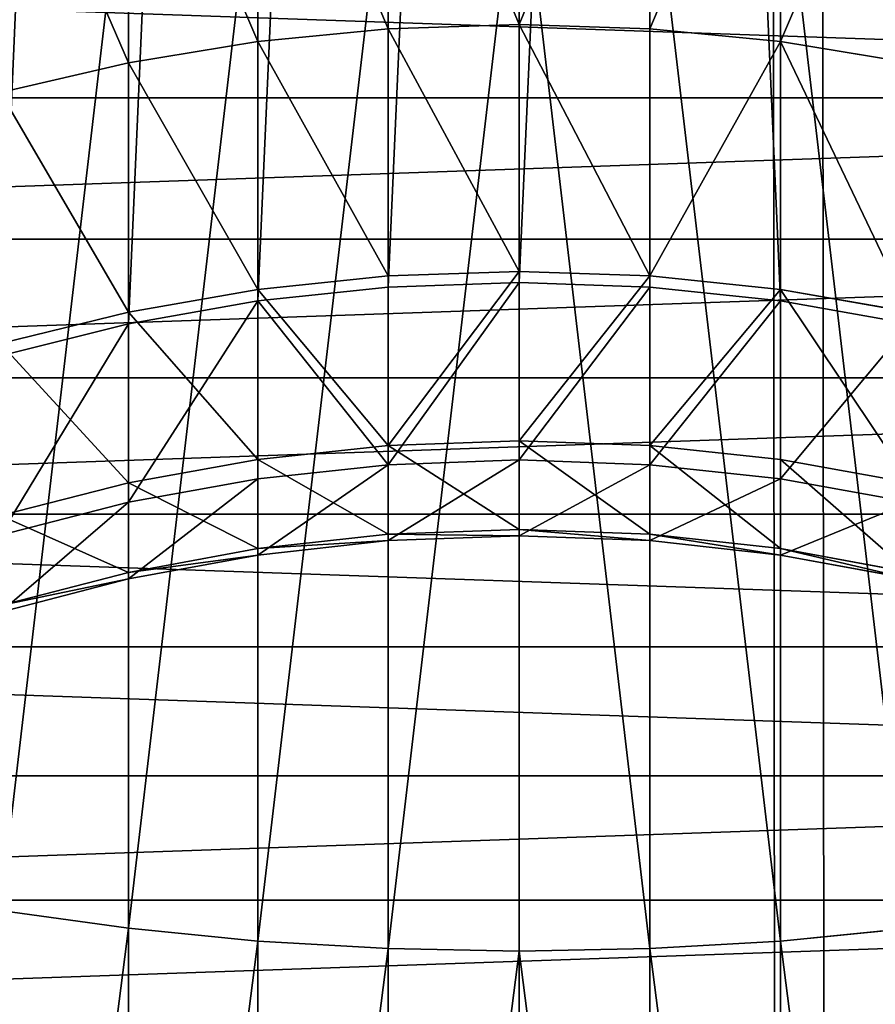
# Model space of a CAD drawing. Extents: x 0 to 706, y 79 to 431.
# Tile 523 of 656: x 349.2359 to 349.2888, y 116.2673 to 116.3281. Entities that reach past the tile are written whole.
import ezdxf

# ---------------------------------------------------------------- set-up
doc = ezdxf.new("R2010")
doc.units = 0
doc.header["$MEASUREMENT"] = 0
doc.layers.get('0').update_dxf_attribs({"color": 144, "linetype": 'CONTINUOUS'})
doc.layers.add('SOL', color=36, linetype='CONTINUOUS')
doc.layers.add('VOILE', color=134, linetype='CONTINUOUS')

# ---------------------------------------------------------------- blocks, each defined once
blk = doc.blocks.new('GROUPE_11')
at = {"color": 251}
mesh = blk.add_polyface(dxfattribs=at)
corners = [(0.25, 0, 4), (0, 4.134769, 4), (0, 0, 4), (0.25, 4.134769, 4)]
mesh.append_faces([[corners[k] for k in face] for face in [(0, 1, 2), (1, 0, 3)]], dxfattribs={"vtx0": -1, "color": 251})
mesh = blk.add_polyface(dxfattribs=at)
corners = [(0.25, 3.901127), (0, 2.104361), (0, 3.901127), (0.25, 2.104361)]
mesh.append_faces([[corners[k] for k in face] for face in [(0, 1, 2), (1, 0, 3)]], dxfattribs={"vtx0": -1, "color": 251})
blk = doc.blocks.new('GROUPE_9')
blk.add_blockref('GROUPE_11', (0, 0))
blk = doc.blocks.new('_____2')
for p, q in [((0.85847, 0.51422, 2.13304), (0.86273, 0.48735, 2.1329)), ((0.86684, 0.51422, 2.25823), (0.87106, 0.48735, 2.25767)), ((0.88896, 0.51422, 2.36725), (0.89307, 0.48735, 2.36612)), ((0.92539, 0.51422, 2.47235), (0.92932, 0.48735, 2.47069)), ((0.97548, 0.51422, 2.57167), (0.97915, 0.48735, 2.5695)), ((1.03835, 0.51422, 2.66345), (1.0417, 0.48735, 2.66081)), ((1.11286, 0.51422, 2.74604), (1.11583, 0.48735, 2.74297)), ((1.29785, 0.48735, 3.79136), (1.29885, 0.51422, 3.78721)), ((0.86273, 0.48735, 2.1329), (0.87106, 0.48735, 2.25767)), ((0.86273, 0.48735, 2.1329), (0.86529, 0.46026, 2.13282)), ((0.86273, 0.48735, 0.49377), (0.86273, 0.48735, 2.1329)), ((0.87106, 0.48735, 2.25767), (0.87361, 0.46026, 2.25732)), ((0.87106, 0.48735, 2.25767), (0.89307, 0.48735, 2.36612)), ((0.89307, 0.48735, 2.36612), (0.89555, 0.46026, 2.36545)), ((0.89307, 0.48735, 2.36612), (0.92932, 0.48735, 2.47069)), ((0.92932, 0.48735, 2.47069), (0.93168, 0.46026, 2.46969)), ((0.92932, 0.48735, 2.47069), (0.97915, 0.48735, 2.5695)), ((0.97915, 0.48735, 2.5695), (0.98136, 0.46026, 2.5682)), ((0.97915, 0.48735, 2.5695), (1.0417, 0.48735, 2.66081)), ((1.0417, 0.48735, 2.66081), (1.04371, 0.46026, 2.65922)), ((1.0417, 0.48735, 2.66081), (1.11583, 0.48735, 2.74297)), ((1.08259, 0.48735, 3.72409), (1.29785, 0.48735, 3.79136)), ((1.11583, 0.48735, 2.74297), (1.11762, 0.46026, 2.74113)), ((1.11583, 0.48735, 2.74297), (1.20024, 0.48735, 2.81455)), ((1.29725, 0.46026, 3.79385), (1.29785, 0.48735, 3.79136)), ((1.29785, 0.48735, 3.79136), (1.52015, 0.48735, 3.82939)), ((0.86529, 0.46026, 2.13282), (0.86614, 0.43307, 2.13279)), ((0.86529, 0.46026, 2.13282), (0.87361, 0.46026, 2.25732)), ((0.86529, 0.46026, 0.49377), (0.86529, 0.46026, 2.13282)), ((0.87361, 0.46026, 2.25732), (0.89555, 0.46026, 2.36545)), ((0.87361, 0.46026, 2.25732), (0.87446, 0.43307, 2.25721)), ((0.89555, 0.46026, 2.36545), (0.89637, 0.43307, 2.36522)), ((0.89555, 0.46026, 2.36545), (0.93168, 0.46026, 2.46969)), ((0.93168, 0.46026, 2.46969), (0.93247, 0.43307, 2.46936)), ((0.93168, 0.46026, 2.46969), (0.98136, 0.46026, 2.5682)), ((0.98136, 0.46026, 2.5682), (0.9821, 0.43307, 2.56776)), ((0.98136, 0.46026, 2.5682), (1.04371, 0.46026, 2.65922)), ((1.04371, 0.46026, 2.65922), (1.04438, 0.43307, 2.65869)), ((1.04371, 0.46026, 2.65922), (1.11762, 0.46026, 2.74113)), ((1.08166, 0.46026, 3.72648), (1.29725, 0.46026, 3.79385)), ((1.11762, 0.46026, 2.74113), (1.11821, 0.43307, 2.74052)), ((1.11762, 0.46026, 2.74113), (1.20177, 0.46026, 2.81248)), ((1.29705, 0.43307, 3.79469), (1.29725, 0.46026, 3.79385)), ((1.29725, 0.46026, 3.79385), (1.51989, 0.46026, 3.83194)), ((0.86614, 0.43307, 2.13279), (0.86529, 0.40588, 2.13282)), ((0.87446, 0.43307, 2.25721), (0.86614, 0.43307, 2.13279)), ((0.86614, 0.43307, 2.13279), (0.86614, 0.43307, 0.49377)), ((0.87446, 0.43307, 2.25721), (0.87361, 0.40588, 2.25732)), ((0.89637, 0.43307, 2.36522), (0.87446, 0.43307, 2.25721)), ((0.89637, 0.43307, 2.36522), (0.89555, 0.40588, 2.36545)), ((0.93247, 0.43307, 2.46936), (0.89637, 0.43307, 2.36522)), ((0.93247, 0.43307, 2.46936), (0.93168, 0.40588, 2.46969)), ((0.9821, 0.43307, 2.56776), (0.93247, 0.43307, 2.46936)), ((0.9821, 0.43307, 2.56776), (0.98136, 0.40588, 2.5682)), ((1.04438, 0.43307, 2.65869), (0.9821, 0.43307, 2.56776)), ((1.04438, 0.43307, 2.65869), (1.04371, 0.40588, 2.65922)), ((1.11821, 0.43307, 2.74052), (1.04438, 0.43307, 2.65869)), ((1.08136, 0.43307, 3.72728), (1.29705, 0.43307, 3.79469)), ((1.11821, 0.43307, 2.74052), (1.11762, 0.40588, 2.74113)), ((1.20228, 0.43307, 2.81179), (1.11821, 0.43307, 2.74052)), ((1.29725, 0.40588, 3.79385), (1.29705, 0.43307, 3.79469)), ((1.29705, 0.43307, 3.79469), (1.5198, 0.43307, 3.83279)), ((0.86529, 0.40588, 2.13282), (0.86273, 0.37879, 2.1329)), ((0.86529, 0.40588, 2.13282), (0.87361, 0.40588, 2.25732)), ((0.86529, 0.40588, 0.49377), (0.86529, 0.40588, 2.13282)), ((0.87361, 0.40588, 2.25732), (0.87106, 0.37879, 2.25767)), ((0.87361, 0.40588, 2.25732), (0.89555, 0.40588, 2.36545)), ((0.89555, 0.40588, 2.36545), (0.89307, 0.37879, 2.36612)), ((0.89555, 0.40588, 2.36545), (0.93168, 0.40588, 2.46969)), ((0.93168, 0.40588, 2.46969), (0.92932, 0.37879, 2.47069)), ((0.93168, 0.40588, 2.46969), (0.98136, 0.40588, 2.5682)), ((0.98136, 0.40588, 2.5682), (0.97915, 0.37879, 2.5695)), ((0.98136, 0.40588, 2.5682), (1.04371, 0.40588, 2.65922)), ((1.04371, 0.40588, 2.65922), (1.0417, 0.37879, 2.66081)), ((1.04371, 0.40588, 2.65922), (1.11762, 0.40588, 2.74113)), ((1.08166, 0.40588, 3.72648), (1.29725, 0.40588, 3.79385)), ((1.11762, 0.40588, 2.74113), (1.11583, 0.37879, 2.74297)), ((1.11762, 0.40588, 2.74113), (1.20177, 0.40588, 2.81248)), ((1.29785, 0.37879, 3.79136), (1.29725, 0.40588, 3.79385)), ((1.29725, 0.40588, 3.79385), (1.51989, 0.40588, 3.83194)), ((0.86273, 0.37879, 2.1329), (0.85847, 0.35192, 2.13304)), ((0.86273, 0.37879, 2.1329), (0.87106, 0.37879, 2.25767)), ((0.86273, 0.37879, 0.49377), (0.86273, 0.37879, 2.1329)), ((0.87106, 0.37879, 2.25767), (0.86684, 0.35192, 2.25823)), ((0.87106, 0.37879, 2.25767), (0.89307, 0.37879, 2.36612)), ((0.89307, 0.37879, 2.36612), (0.88896, 0.35192, 2.36725)), ((0.89307, 0.37879, 2.36612), (0.92932, 0.37879, 2.47069)), ((0.92932, 0.37879, 2.47069), (0.92539, 0.35192, 2.47235)), ((0.92932, 0.37879, 2.47069), (0.97915, 0.37879, 2.5695)), ((0.97915, 0.37879, 2.5695), (0.97548, 0.35192, 2.57167)), ((0.97915, 0.37879, 2.5695), (1.0417, 0.37879, 2.66081)), ((1.0417, 0.37879, 2.66081), (1.03835, 0.35192, 2.66345)), ((1.0417, 0.37879, 2.66081), (1.11583, 0.37879, 2.74297)), ((1.08259, 0.37879, 3.72409), (1.29785, 0.37879, 3.79136)), ((1.11583, 0.37879, 2.74297), (1.11286, 0.35192, 2.74604)), ((1.11583, 0.37879, 2.74297), (1.20024, 0.37879, 2.81455)), ((1.29885, 0.35192, 3.78721), (1.29785, 0.37879, 3.79136)), ((1.29785, 0.37879, 3.79136), (1.52015, 0.37879, 3.82939)), ((0.85847, 0.35192, 2.13304), (0.85254, 0.32537, 2.13324)), ((0.85847, 0.35192, 2.13304), (0.86684, 0.35192, 2.25823)), ((0.85847, 0.35192, 0.49377), (0.85847, 0.35192, 2.13304)), ((0.86684, 0.35192, 2.25823), (0.86094, 0.32537, 2.25902)), ((0.86684, 0.35192, 2.25823), (0.88896, 0.35192, 2.36725)), ((0.88896, 0.35192, 2.36725), (0.88322, 0.32537, 2.36882)), ((0.88896, 0.35192, 2.36725), (0.92539, 0.35192, 2.47235)), ((0.92539, 0.35192, 2.47235), (0.91991, 0.32537, 2.47467)), ((0.92539, 0.35192, 2.47235), (0.97548, 0.35192, 2.57167)), ((0.97548, 0.35192, 2.57167), (0.97036, 0.32537, 2.5747)), ((0.97548, 0.35192, 2.57167), (1.03835, 0.35192, 2.66345)), ((1.03835, 0.35192, 2.66345), (1.03367, 0.32537, 2.66713)), ((1.03835, 0.35192, 2.66345), (1.11286, 0.35192, 2.74604)), ((1.08413, 0.35192, 3.72011), (1.29885, 0.35192, 3.78721)), ((1.11286, 0.35192, 2.74604), (1.10872, 0.32537, 2.75031)), ((1.11286, 0.35192, 2.74604), (1.19771, 0.35192, 2.81798)), ((1.30024, 0.32537, 3.78143), (1.29885, 0.35192, 3.78721)), ((1.29885, 0.35192, 3.78721), (1.52059, 0.35192, 3.82514))]:
    blk.add_line(p, q)
mesh = blk.add_polyface()
corners = [(0.00085, 0.46026, 0.49377), (0.00085, 0.40588, 0.49377), (0, 0.43307, 0.49377), (0.00341, 0.48735, 0.49377), (0.00341, 0.37879, 0.49377), (0.00767, 0.51422, 0.49377), (0.00767, 0.35192, 0.49377), (0.01361, 0.54077, 0.49377), (0.01361, 0.32537, 0.49377), (0.0212, 0.29924, 0.49377), (0.0212, 0.5669, 0.49377), (0.03041, 0.27365, 0.49377), (0.03041, 0.59249, 0.49377), (0.04122, 0.24868, 0.49377), (0.04122, 0.61746, 0.49377), (0.05357, 0.22444, 0.49377), (0.05357, 0.6417, 0.49377), (0.06742, 0.20102, 0.49377), (0.06742, 0.66512, 0.49377), (0.08271, 0.68762, 0.49377), (0.08271, 0.17852, 0.49377), (0.09938, 0.70912, 0.49377), (0.09938, 0.15702, 0.49377), (0.11738, 0.72953, 0.49377), (0.11738, 0.13661, 0.49377), (0.13661, 0.11738, 0.49377), (0.13661, 0.74877, 0.49377), (0.15702, 0.09938, 0.49377), (0.15702, 0.76676, 0.49377), (0.17852, 0.08271, 0.49377), (0.17852, 0.78343, 0.49377), (0.20102, 0.79872, 0.49377), (0.20102, 0.06742, 0.49377), (0.22444, 0.81257, 0.49377), (0.22444, 0.05357, 0.49377), (0.24868, 0.04122, 0.49377), (0.24868, 0.82493, 0.49377), (0.27365, 0.03041, 0.49377), (0.27365, 0.83573, 0.49377), (0.29924, 0.84495, 0.49377), (0.29924, 0.0212, 0.49377), (0.32537, 0.85254, 0.49377), (0.32537, 0.01361, 0.49377), (0.35192, 0.85847, 0.49377), (0.35192, 0.00767, 0.49377), (0.37879, 0.00341, 0.49377), (0.37879, 0.86273, 0.49377), (0.40588, 0.86529, 0.49377), (0.40588, 0.00085, 0.49377), (0.43307, 0.86614, 0.49377), (0.43307, 0, 0.49377), (0.46026, 0.00085, 0.49377), (0.46026, 0.86529, 0.49377), (0.48735, 0.00341, 0.49377), (0.48735, 0.86273, 0.49377), (0.51422, 0.85847, 0.49377), (0.51422, 0.00767, 0.49377), (0.54077, 0.85254, 0.49377), (0.54077, 0.01361, 0.49377), (0.5669, 0.84495, 0.49377), (0.5669, 0.0212, 0.49377), (0.59249, 0.03041, 0.49377), (0.59249, 0.83573, 0.49377), (0.61746, 0.04122, 0.49377), (0.61746, 0.82493, 0.49377), (0.6417, 0.05357, 0.49377), (0.6417, 0.81257, 0.49377), (0.66512, 0.06742, 0.49377), (0.66512, 0.79872, 0.49377), (0.68762, 0.08271, 0.49377), (0.68762, 0.78343, 0.49377), (0.70912, 0.76676, 0.49377), (0.70912, 0.09938, 0.49377), (0.72953, 0.11738, 0.49377), (0.72953, 0.74877, 0.49377), (0.74877, 0.13661, 0.49377), (0.74877, 0.72953, 0.49377), (0.76676, 0.70912, 0.49377), (0.76676, 0.15702, 0.49377), (0.78343, 0.68762, 0.49377), (0.78343, 0.17852, 0.49377), (0.79872, 0.20102, 0.49377), (0.79872, 0.66512, 0.49377), (0.81257, 0.6417, 0.49377), (0.81257, 0.22444, 0.49377), (0.82493, 0.61746, 0.49377), (0.82493, 0.24868, 0.49377), (0.83573, 0.59249, 0.49377), (0.83573, 0.27365, 0.49377), (0.84495, 0.5669, 0.49377), (0.84495, 0.29924, 0.49377), (0.85254, 0.54077, 0.49377), (0.85254, 0.32537, 0.49377), (0.85847, 0.35192, 0.49377), (0.85847, 0.51422, 0.49377), (0.86273, 0.48735, 0.49377), (0.86273, 0.37879, 0.49377), (0.86529, 0.46026, 0.49377), (0.86529, 0.40588, 0.49377), (0.86614, 0.43307, 0.49377)]
mesh.append_faces([[corners[k] for k in face] for face in [(0, 1, 2), (98, 97, 99)]], dxfattribs={"vtx0": -1})
mesh.append_faces([[corners[k] for k in face] for face in [(1, 3, 4), (4, 5, 6), (6, 7, 8), (8, 7, 9), (9, 10, 11), (11, 12, 13), (13, 14, 15), (15, 16, 17), (17, 19, 20), (20, 21, 22), (22, 23, 24), (24, 23, 25), (25, 26, 27), (27, 28, 29), (29, 31, 32), (32, 33, 34), (34, 33, 35), (35, 36, 37), (37, 39, 40), (40, 41, 42), (42, 43, 44), (44, 43, 45), (45, 47, 48), (48, 49, 50), (50, 49, 51), (51, 52, 53), (53, 55, 56), (56, 57, 58), (58, 59, 60), (60, 59, 61), (61, 62, 63), (63, 64, 65), (65, 66, 67), (67, 68, 69), (69, 71, 72), (72, 71, 73), (73, 74, 75), (75, 77, 78), (78, 79, 80), (80, 79, 81), (81, 83, 84), (84, 85, 86), (86, 87, 88), (88, 89, 90), (90, 91, 92), (92, 91, 93), (93, 95, 96), (96, 97, 98)]], dxfattribs={"vtx0": -1, "vtx1": -1})
mesh.append_faces([[corners[k] for k in face] for face in [(1, 0, 3), (4, 3, 5), (6, 5, 7), (9, 7, 10), (11, 10, 12), (13, 12, 14), (15, 14, 16), (17, 16, 18), (17, 18, 19), (20, 19, 21), (22, 21, 23), (25, 23, 26), (27, 26, 28), (29, 28, 30), (29, 30, 31), (32, 31, 33), (35, 33, 36), (37, 36, 38), (37, 38, 39), (40, 39, 41), (42, 41, 43), (45, 43, 46), (45, 46, 47), (48, 47, 49), (51, 49, 52), (53, 52, 54), (53, 54, 55), (56, 55, 57), (58, 57, 59), (61, 59, 62), (63, 62, 64), (65, 64, 66), (67, 66, 68), (69, 68, 70), (69, 70, 71), (73, 71, 74), (75, 74, 76), (75, 76, 77), (78, 77, 79), (81, 79, 82), (81, 82, 83), (84, 83, 85), (86, 85, 87), (88, 87, 89), (90, 89, 91), (93, 91, 94), (93, 94, 95), (96, 95, 97)]], dxfattribs={"vtx0": -1, "vtx2": -1})
mesh = blk.add_polyface()
corners = [(0.85847, 0.51422, 2.13304), (0.87106, 0.48735, 2.25767), (0.86273, 0.48735, 2.1329), (0.86684, 0.51422, 2.25823)]
mesh.append_faces([[corners[k] for k in face] for face in [(0, 1, 2), (1, 0, 3)]], dxfattribs={"vtx0": -1})
mesh = blk.add_polyface()
corners = [(0.86273, 0.48735, 0.49377), (0.85847, 0.51422, 2.13304), (0.86273, 0.48735, 2.1329), (0.85847, 0.51422, 0.49377)]
mesh.append_faces([[corners[k] for k in face] for face in [(0, 1, 2), (1, 0, 3)]], dxfattribs={"vtx0": -1})
mesh = blk.add_polyface()
corners = [(0.86684, 0.51422, 2.25823), (0.89307, 0.48735, 2.36612), (0.87106, 0.48735, 2.25767), (0.88896, 0.51422, 2.36725)]
mesh.append_faces([[corners[k] for k in face] for face in [(0, 1, 2), (1, 0, 3)]], dxfattribs={"vtx0": -1})
mesh = blk.add_polyface()
corners = [(0.88896, 0.51422, 2.36725), (0.92932, 0.48735, 2.47069), (0.89307, 0.48735, 2.36612), (0.92539, 0.51422, 2.47235)]
mesh.append_faces([[corners[k] for k in face] for face in [(0, 1, 2), (1, 0, 3)]], dxfattribs={"vtx0": -1})
mesh = blk.add_polyface()
corners = [(0.92539, 0.51422, 2.47235), (0.97915, 0.48735, 2.5695), (0.92932, 0.48735, 2.47069), (0.97548, 0.51422, 2.57167)]
mesh.append_faces([[corners[k] for k in face] for face in [(0, 1, 2), (1, 0, 3)]], dxfattribs={"vtx0": -1})
mesh = blk.add_polyface()
corners = [(0.97548, 0.51422, 2.57167), (1.0417, 0.48735, 2.66081), (0.97915, 0.48735, 2.5695), (1.03835, 0.51422, 2.66345)]
mesh.append_faces([[corners[k] for k in face] for face in [(0, 1, 2), (1, 0, 3)]], dxfattribs={"vtx0": -1})
mesh = blk.add_polyface()
corners = [(1.03835, 0.51422, 2.66345), (1.11583, 0.48735, 2.74297), (1.0417, 0.48735, 2.66081), (1.11286, 0.51422, 2.74604)]
mesh.append_faces([[corners[k] for k in face] for face in [(0, 1, 2), (1, 0, 3)]], dxfattribs={"vtx0": -1})
mesh = blk.add_polyface()
corners = [(1.29785, 0.48735, 3.79136), (1.08413, 0.51422, 3.72011), (1.08259, 0.48735, 3.72409), (1.29885, 0.51422, 3.78721)]
mesh.append_faces([[corners[k] for k in face] for face in [(0, 1, 2), (1, 0, 3)]], dxfattribs={"vtx0": -1})
mesh = blk.add_polyface()
corners = [(1.19771, 0.51422, 2.81798), (1.11583, 0.48735, 2.74297), (1.11286, 0.51422, 2.74604), (1.20024, 0.48735, 2.81455)]
mesh.append_faces([[corners[k] for k in face] for face in [(0, 1, 2), (1, 0, 3)]], dxfattribs={"vtx0": -1})
mesh = blk.add_polyface()
corners = [(1.52015, 0.48735, 3.82939), (1.29885, 0.51422, 3.78721), (1.29785, 0.48735, 3.79136), (1.52059, 0.51422, 3.82514)]
mesh.append_faces([[corners[k] for k in face] for face in [(0, 1, 2), (1, 0, 3)]], dxfattribs={"vtx0": -1})
mesh = blk.add_polyface()
corners = [(0.86273, 0.48735, 2.1329), (0.87361, 0.46026, 2.25732), (0.86529, 0.46026, 2.13282), (0.87106, 0.48735, 2.25767)]
mesh.append_faces([[corners[k] for k in face] for face in [(0, 1, 2), (1, 0, 3)]], dxfattribs={"vtx0": -1})
mesh = blk.add_polyface()
corners = [(0.86529, 0.46026, 0.49377), (0.86273, 0.48735, 2.1329), (0.86529, 0.46026, 2.13282), (0.86273, 0.48735, 0.49377)]
mesh.append_faces([[corners[k] for k in face] for face in [(0, 1, 2), (1, 0, 3)]], dxfattribs={"vtx0": -1})
mesh = blk.add_polyface()
corners = [(0.87106, 0.48735, 2.25767), (0.89555, 0.46026, 2.36545), (0.87361, 0.46026, 2.25732), (0.89307, 0.48735, 2.36612)]
mesh.append_faces([[corners[k] for k in face] for face in [(0, 1, 2), (1, 0, 3)]], dxfattribs={"vtx0": -1})
mesh = blk.add_polyface()
corners = [(0.89307, 0.48735, 2.36612), (0.93168, 0.46026, 2.46969), (0.89555, 0.46026, 2.36545), (0.92932, 0.48735, 2.47069)]
mesh.append_faces([[corners[k] for k in face] for face in [(0, 1, 2), (1, 0, 3)]], dxfattribs={"vtx0": -1})
mesh = blk.add_polyface()
corners = [(0.92932, 0.48735, 2.47069), (0.98136, 0.46026, 2.5682), (0.93168, 0.46026, 2.46969), (0.97915, 0.48735, 2.5695)]
mesh.append_faces([[corners[k] for k in face] for face in [(0, 1, 2), (1, 0, 3)]], dxfattribs={"vtx0": -1})
mesh = blk.add_polyface()
corners = [(0.98136, 0.46026, 2.5682), (1.0417, 0.48735, 2.66081), (1.04371, 0.46026, 2.65922), (0.97915, 0.48735, 2.5695)]
mesh.append_faces([[corners[k] for k in face] for face in [(0, 1, 2), (1, 0, 3)]], dxfattribs={"vtx0": -1})
mesh = blk.add_polyface()
corners = [(1.04371, 0.46026, 2.65922), (1.11583, 0.48735, 2.74297), (1.11762, 0.46026, 2.74113), (1.0417, 0.48735, 2.66081)]
mesh.append_faces([[corners[k] for k in face] for face in [(0, 1, 2), (1, 0, 3)]], dxfattribs={"vtx0": -1})
mesh = blk.add_polyface()
corners = [(1.29725, 0.46026, 3.79385), (1.08259, 0.48735, 3.72409), (1.08166, 0.46026, 3.72648), (1.29785, 0.48735, 3.79136)]
mesh.append_faces([[corners[k] for k in face] for face in [(0, 1, 2), (1, 0, 3)]], dxfattribs={"vtx0": -1})
mesh = blk.add_polyface()
corners = [(1.20024, 0.48735, 2.81455), (1.11762, 0.46026, 2.74113), (1.11583, 0.48735, 2.74297), (1.20177, 0.46026, 2.81248)]
mesh.append_faces([[corners[k] for k in face] for face in [(0, 1, 2), (1, 0, 3)]], dxfattribs={"vtx0": -1})
mesh = blk.add_polyface()
corners = [(1.51989, 0.46026, 3.83194), (1.29785, 0.48735, 3.79136), (1.29725, 0.46026, 3.79385), (1.52015, 0.48735, 3.82939)]
mesh.append_faces([[corners[k] for k in face] for face in [(0, 1, 2), (1, 0, 3)]], dxfattribs={"vtx0": -1})
mesh = blk.add_polyface()
corners = [(0.86529, 0.46026, 2.13282), (0.87446, 0.43307, 2.25721), (0.86614, 0.43307, 2.13279), (0.87361, 0.46026, 2.25732)]
mesh.append_faces([[corners[k] for k in face] for face in [(0, 1, 2), (1, 0, 3)]], dxfattribs={"vtx0": -1})
mesh = blk.add_polyface()
corners = [(0.86529, 0.46026, 0.49377), (0.86614, 0.43307, 2.13279), (0.86614, 0.43307, 0.49377), (0.86529, 0.46026, 2.13282)]
mesh.append_faces([[corners[k] for k in face] for face in [(0, 1, 2), (1, 0, 3)]], dxfattribs={"vtx0": -1})
mesh = blk.add_polyface()
corners = [(0.87361, 0.46026, 2.25732), (0.89637, 0.43307, 2.36522), (0.87446, 0.43307, 2.25721), (0.89555, 0.46026, 2.36545)]
mesh.append_faces([[corners[k] for k in face] for face in [(0, 1, 2), (1, 0, 3)]], dxfattribs={"vtx0": -1})
mesh = blk.add_polyface()
corners = [(0.89555, 0.46026, 2.36545), (0.93247, 0.43307, 2.46936), (0.89637, 0.43307, 2.36522), (0.93168, 0.46026, 2.46969)]
mesh.append_faces([[corners[k] for k in face] for face in [(0, 1, 2), (1, 0, 3)]], dxfattribs={"vtx0": -1})
mesh = blk.add_polyface()
corners = [(0.93168, 0.46026, 2.46969), (0.9821, 0.43307, 2.56776), (0.93247, 0.43307, 2.46936), (0.98136, 0.46026, 2.5682)]
mesh.append_faces([[corners[k] for k in face] for face in [(0, 1, 2), (1, 0, 3)]], dxfattribs={"vtx0": -1})
mesh = blk.add_polyface()
corners = [(0.9821, 0.43307, 2.56776), (1.04371, 0.46026, 2.65922), (1.04438, 0.43307, 2.65869), (0.98136, 0.46026, 2.5682)]
mesh.append_faces([[corners[k] for k in face] for face in [(0, 1, 2), (1, 0, 3)]], dxfattribs={"vtx0": -1})
mesh = blk.add_polyface()
corners = [(1.04371, 0.46026, 2.65922), (1.11821, 0.43307, 2.74052), (1.04438, 0.43307, 2.65869), (1.11762, 0.46026, 2.74113)]
mesh.append_faces([[corners[k] for k in face] for face in [(0, 1, 2), (1, 0, 3)]], dxfattribs={"vtx0": -1})
mesh = blk.add_polyface()
corners = [(1.29705, 0.43307, 3.79469), (1.08166, 0.46026, 3.72648), (1.08136, 0.43307, 3.72728), (1.29725, 0.46026, 3.79385)]
mesh.append_faces([[corners[k] for k in face] for face in [(0, 1, 2), (1, 0, 3)]], dxfattribs={"vtx0": -1})
mesh = blk.add_polyface()
corners = [(1.20177, 0.46026, 2.81248), (1.11821, 0.43307, 2.74052), (1.11762, 0.46026, 2.74113), (1.20228, 0.43307, 2.81179)]
mesh.append_faces([[corners[k] for k in face] for face in [(0, 1, 2), (1, 0, 3)]], dxfattribs={"vtx0": -1})
mesh = blk.add_polyface()
corners = [(1.5198, 0.43307, 3.83279), (1.29725, 0.46026, 3.79385), (1.29705, 0.43307, 3.79469), (1.51989, 0.46026, 3.83194)]
mesh.append_faces([[corners[k] for k in face] for face in [(0, 1, 2), (1, 0, 3)]], dxfattribs={"vtx0": -1})
mesh = blk.add_polyface()
corners = [(0.86614, 0.43307, 2.13279), (0.87361, 0.40588, 2.25732), (0.86529, 0.40588, 2.13282), (0.87446, 0.43307, 2.25721)]
mesh.append_faces([[corners[k] for k in face] for face in [(0, 1, 2), (1, 0, 3)]], dxfattribs={"vtx0": -1})
mesh = blk.add_polyface()
corners = [(0.86614, 0.43307, 0.49377), (0.86529, 0.40588, 2.13282), (0.86529, 0.40588, 0.49377), (0.86614, 0.43307, 2.13279)]
mesh.append_faces([[corners[k] for k in face] for face in [(0, 1, 2), (1, 0, 3)]], dxfattribs={"vtx0": -1})
mesh = blk.add_polyface()
corners = [(0.87446, 0.43307, 2.25721), (0.89555, 0.40588, 2.36545), (0.87361, 0.40588, 2.25732), (0.89637, 0.43307, 2.36522)]
mesh.append_faces([[corners[k] for k in face] for face in [(0, 1, 2), (1, 0, 3)]], dxfattribs={"vtx0": -1})
mesh = blk.add_polyface()
corners = [(0.89637, 0.43307, 2.36522), (0.93168, 0.40588, 2.46969), (0.89555, 0.40588, 2.36545), (0.93247, 0.43307, 2.46936)]
mesh.append_faces([[corners[k] for k in face] for face in [(0, 1, 2), (1, 0, 3)]], dxfattribs={"vtx0": -1})
mesh = blk.add_polyface()
corners = [(0.93247, 0.43307, 2.46936), (0.98136, 0.40588, 2.5682), (0.93168, 0.40588, 2.46969), (0.9821, 0.43307, 2.56776)]
mesh.append_faces([[corners[k] for k in face] for face in [(0, 1, 2), (1, 0, 3)]], dxfattribs={"vtx0": -1})
mesh = blk.add_polyface()
corners = [(0.98136, 0.40588, 2.5682), (1.04438, 0.43307, 2.65869), (1.04371, 0.40588, 2.65922), (0.9821, 0.43307, 2.56776)]
mesh.append_faces([[corners[k] for k in face] for face in [(0, 1, 2), (1, 0, 3)]], dxfattribs={"vtx0": -1})
mesh = blk.add_polyface()
corners = [(1.04438, 0.43307, 2.65869), (1.11762, 0.40588, 2.74113), (1.04371, 0.40588, 2.65922), (1.11821, 0.43307, 2.74052)]
mesh.append_faces([[corners[k] for k in face] for face in [(0, 1, 2), (1, 0, 3)]], dxfattribs={"vtx0": -1})
mesh = blk.add_polyface()
corners = [(1.08166, 0.40588, 3.72648), (1.29705, 0.43307, 3.79469), (1.08136, 0.43307, 3.72728), (1.29725, 0.40588, 3.79385)]
mesh.append_faces([[corners[k] for k in face] for face in [(0, 1, 2), (1, 0, 3)]], dxfattribs={"vtx0": -1})
mesh = blk.add_polyface()
corners = [(1.11821, 0.43307, 2.74052), (1.20177, 0.40588, 2.81248), (1.11762, 0.40588, 2.74113), (1.20228, 0.43307, 2.81179)]
mesh.append_faces([[corners[k] for k in face] for face in [(0, 1, 2), (1, 0, 3)]], dxfattribs={"vtx0": -1})
mesh = blk.add_polyface()
corners = [(1.29725, 0.40588, 3.79385), (1.5198, 0.43307, 3.83279), (1.29705, 0.43307, 3.79469), (1.51989, 0.40588, 3.83194)]
mesh.append_faces([[corners[k] for k in face] for face in [(0, 1, 2), (1, 0, 3)]], dxfattribs={"vtx0": -1})
mesh = blk.add_polyface()
corners = [(0.86273, 0.37879, 2.1329), (0.87361, 0.40588, 2.25732), (0.87106, 0.37879, 2.25767), (0.86529, 0.40588, 2.13282)]
mesh.append_faces([[corners[k] for k in face] for face in [(0, 1, 2), (1, 0, 3)]], dxfattribs={"vtx0": -1})
mesh = blk.add_polyface()
corners = [(0.86529, 0.40588, 0.49377), (0.86273, 0.37879, 2.1329), (0.86273, 0.37879, 0.49377), (0.86529, 0.40588, 2.13282)]
mesh.append_faces([[corners[k] for k in face] for face in [(0, 1, 2), (1, 0, 3)]], dxfattribs={"vtx0": -1})
mesh = blk.add_polyface()
corners = [(0.87361, 0.40588, 2.25732), (0.89307, 0.37879, 2.36612), (0.87106, 0.37879, 2.25767), (0.89555, 0.40588, 2.36545)]
mesh.append_faces([[corners[k] for k in face] for face in [(0, 1, 2), (1, 0, 3)]], dxfattribs={"vtx0": -1})
mesh = blk.add_polyface()
corners = [(0.89555, 0.40588, 2.36545), (0.92932, 0.37879, 2.47069), (0.89307, 0.37879, 2.36612), (0.93168, 0.40588, 2.46969)]
mesh.append_faces([[corners[k] for k in face] for face in [(0, 1, 2), (1, 0, 3)]], dxfattribs={"vtx0": -1})
mesh = blk.add_polyface()
corners = [(0.93168, 0.40588, 2.46969), (0.97915, 0.37879, 2.5695), (0.92932, 0.37879, 2.47069), (0.98136, 0.40588, 2.5682)]
mesh.append_faces([[corners[k] for k in face] for face in [(0, 1, 2), (1, 0, 3)]], dxfattribs={"vtx0": -1})
mesh = blk.add_polyface()
corners = [(0.98136, 0.40588, 2.5682), (1.0417, 0.37879, 2.66081), (0.97915, 0.37879, 2.5695), (1.04371, 0.40588, 2.65922)]
mesh.append_faces([[corners[k] for k in face] for face in [(0, 1, 2), (1, 0, 3)]], dxfattribs={"vtx0": -1})
mesh = blk.add_polyface()
corners = [(1.04371, 0.40588, 2.65922), (1.11583, 0.37879, 2.74297), (1.0417, 0.37879, 2.66081), (1.11762, 0.40588, 2.74113)]
mesh.append_faces([[corners[k] for k in face] for face in [(0, 1, 2), (1, 0, 3)]], dxfattribs={"vtx0": -1})
mesh = blk.add_polyface()
corners = [(1.08259, 0.37879, 3.72409), (1.29725, 0.40588, 3.79385), (1.08166, 0.40588, 3.72648), (1.29785, 0.37879, 3.79136)]
mesh.append_faces([[corners[k] for k in face] for face in [(0, 1, 2), (1, 0, 3)]], dxfattribs={"vtx0": -1})
mesh = blk.add_polyface()
corners = [(1.11762, 0.40588, 2.74113), (1.20024, 0.37879, 2.81455), (1.11583, 0.37879, 2.74297), (1.20177, 0.40588, 2.81248)]
mesh.append_faces([[corners[k] for k in face] for face in [(0, 1, 2), (1, 0, 3)]], dxfattribs={"vtx0": -1})
mesh = blk.add_polyface()
corners = [(1.29785, 0.37879, 3.79136), (1.51989, 0.40588, 3.83194), (1.29725, 0.40588, 3.79385), (1.52015, 0.37879, 3.82939)]
mesh.append_faces([[corners[k] for k in face] for face in [(0, 1, 2), (1, 0, 3)]], dxfattribs={"vtx0": -1})
mesh = blk.add_polyface()
corners = [(0.86273, 0.37879, 2.1329), (0.86684, 0.35192, 2.25823), (0.85847, 0.35192, 2.13304), (0.87106, 0.37879, 2.25767)]
mesh.append_faces([[corners[k] for k in face] for face in [(0, 1, 2), (1, 0, 3)]], dxfattribs={"vtx0": -1})
mesh = blk.add_polyface()
corners = [(0.86273, 0.37879, 0.49377), (0.85847, 0.35192, 2.13304), (0.85847, 0.35192, 0.49377), (0.86273, 0.37879, 2.1329)]
mesh.append_faces([[corners[k] for k in face] for face in [(0, 1, 2), (1, 0, 3)]], dxfattribs={"vtx0": -1})
mesh = blk.add_polyface()
corners = [(0.87106, 0.37879, 2.25767), (0.88896, 0.35192, 2.36725), (0.86684, 0.35192, 2.25823), (0.89307, 0.37879, 2.36612)]
mesh.append_faces([[corners[k] for k in face] for face in [(0, 1, 2), (1, 0, 3)]], dxfattribs={"vtx0": -1})
mesh = blk.add_polyface()
corners = [(0.89307, 0.37879, 2.36612), (0.92539, 0.35192, 2.47235), (0.88896, 0.35192, 2.36725), (0.92932, 0.37879, 2.47069)]
mesh.append_faces([[corners[k] for k in face] for face in [(0, 1, 2), (1, 0, 3)]], dxfattribs={"vtx0": -1})
mesh = blk.add_polyface()
corners = [(0.92932, 0.37879, 2.47069), (0.97548, 0.35192, 2.57167), (0.92539, 0.35192, 2.47235), (0.97915, 0.37879, 2.5695)]
mesh.append_faces([[corners[k] for k in face] for face in [(0, 1, 2), (1, 0, 3)]], dxfattribs={"vtx0": -1})
mesh = blk.add_polyface()
corners = [(0.97915, 0.37879, 2.5695), (1.03835, 0.35192, 2.66345), (0.97548, 0.35192, 2.57167), (1.0417, 0.37879, 2.66081)]
mesh.append_faces([[corners[k] for k in face] for face in [(0, 1, 2), (1, 0, 3)]], dxfattribs={"vtx0": -1})
mesh = blk.add_polyface()
corners = [(1.0417, 0.37879, 2.66081), (1.11286, 0.35192, 2.74604), (1.03835, 0.35192, 2.66345), (1.11583, 0.37879, 2.74297)]
mesh.append_faces([[corners[k] for k in face] for face in [(0, 1, 2), (1, 0, 3)]], dxfattribs={"vtx0": -1})
mesh = blk.add_polyface()
corners = [(1.08413, 0.35192, 3.72011), (1.29785, 0.37879, 3.79136), (1.08259, 0.37879, 3.72409), (1.29885, 0.35192, 3.78721)]
mesh.append_faces([[corners[k] for k in face] for face in [(0, 1, 2), (1, 0, 3)]], dxfattribs={"vtx0": -1})
mesh = blk.add_polyface()
corners = [(1.11583, 0.37879, 2.74297), (1.19771, 0.35192, 2.81798), (1.11286, 0.35192, 2.74604), (1.20024, 0.37879, 2.81455)]
mesh.append_faces([[corners[k] for k in face] for face in [(0, 1, 2), (1, 0, 3)]], dxfattribs={"vtx0": -1})
mesh = blk.add_polyface()
corners = [(1.29885, 0.35192, 3.78721), (1.52015, 0.37879, 3.82939), (1.29785, 0.37879, 3.79136), (1.52059, 0.35192, 3.82514)]
mesh.append_faces([[corners[k] for k in face] for face in [(0, 1, 2), (1, 0, 3)]], dxfattribs={"vtx0": -1})
mesh = blk.add_polyface()
corners = [(0.85847, 0.35192, 2.13304), (0.86094, 0.32537, 2.25902), (0.85254, 0.32537, 2.13324), (0.86684, 0.35192, 2.25823)]
mesh.append_faces([[corners[k] for k in face] for face in [(0, 1, 2), (1, 0, 3)]], dxfattribs={"vtx0": -1})
mesh = blk.add_polyface()
corners = [(0.85847, 0.35192, 0.49377), (0.85254, 0.32537, 2.13324), (0.85254, 0.32537, 0.49377), (0.85847, 0.35192, 2.13304)]
mesh.append_faces([[corners[k] for k in face] for face in [(0, 1, 2), (1, 0, 3)]], dxfattribs={"vtx0": -1})
mesh = blk.add_polyface()
corners = [(0.86684, 0.35192, 2.25823), (0.88322, 0.32537, 2.36882), (0.86094, 0.32537, 2.25902), (0.88896, 0.35192, 2.36725)]
mesh.append_faces([[corners[k] for k in face] for face in [(0, 1, 2), (1, 0, 3)]], dxfattribs={"vtx0": -1})
mesh = blk.add_polyface()
corners = [(0.88896, 0.35192, 2.36725), (0.91991, 0.32537, 2.47467), (0.88322, 0.32537, 2.36882), (0.92539, 0.35192, 2.47235)]
mesh.append_faces([[corners[k] for k in face] for face in [(0, 1, 2), (1, 0, 3)]], dxfattribs={"vtx0": -1})
mesh = blk.add_polyface()
corners = [(0.92539, 0.35192, 2.47235), (0.97036, 0.32537, 2.5747), (0.91991, 0.32537, 2.47467), (0.97548, 0.35192, 2.57167)]
mesh.append_faces([[corners[k] for k in face] for face in [(0, 1, 2), (1, 0, 3)]], dxfattribs={"vtx0": -1})
mesh = blk.add_polyface()
corners = [(0.97548, 0.35192, 2.57167), (1.03367, 0.32537, 2.66713), (0.97036, 0.32537, 2.5747), (1.03835, 0.35192, 2.66345)]
mesh.append_faces([[corners[k] for k in face] for face in [(0, 1, 2), (1, 0, 3)]], dxfattribs={"vtx0": -1})
mesh = blk.add_polyface()
corners = [(1.03835, 0.35192, 2.66345), (1.10872, 0.32537, 2.75031), (1.03367, 0.32537, 2.66713), (1.11286, 0.35192, 2.74604)]
mesh.append_faces([[corners[k] for k in face] for face in [(0, 1, 2), (1, 0, 3)]], dxfattribs={"vtx0": -1})
mesh = blk.add_polyface()
corners = [(1.08628, 0.32537, 3.71456), (1.29885, 0.35192, 3.78721), (1.08413, 0.35192, 3.72011), (1.30024, 0.32537, 3.78143)]
mesh.append_faces([[corners[k] for k in face] for face in [(0, 1, 2), (1, 0, 3)]], dxfattribs={"vtx0": -1})
mesh = blk.add_polyface()
corners = [(1.11286, 0.35192, 2.74604), (1.19417, 0.32537, 2.82276), (1.10872, 0.32537, 2.75031), (1.19771, 0.35192, 2.81798)]
mesh.append_faces([[corners[k] for k in face] for face in [(0, 1, 2), (1, 0, 3)]], dxfattribs={"vtx0": -1})
mesh = blk.add_polyface()
corners = [(1.30024, 0.32537, 3.78143), (1.52059, 0.35192, 3.82514), (1.29885, 0.35192, 3.78721), (1.5212, 0.32537, 3.81923)]
mesh.append_faces([[corners[k] for k in face] for face in [(0, 1, 2), (1, 0, 3)]], dxfattribs={"vtx0": -1})
blk = doc.blocks.new('GROUPE_12')
at = {"extrusion": (0, 0.262189, 0.965016), "rotation": 180}
blk.add_blockref('GROUPE_9', (-0.005791, 1.574149, 1.793829), dxfattribs=at)
at = {"color": 251, "extrusion": (9.16088e-26, -0.258819, -0.965926), "xscale": 0.3399999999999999, "yscale": 0.2973613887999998, "zscale": 0.425, "rotation": 269.9999999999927}
blk.add_blockref('_____2', (0, -0.780872, -2.019442), dxfattribs=at)
blk = doc.blocks.new('GROUPE_21')
at = {"color": 251}
for p, q in [((1.354248, 11.277167, 2.885851), (1.365782, 0.620815)), ((1.351849, 10.682712, 5.185414), (1.363412, 0, 2.292424))]:
    blk.add_line(p, q, dxfattribs=at)
mesh = blk.add_polyface(dxfattribs=at)
corners = [(1.354248, 11.277167, 2.885851), (1.13409, 0.614677, 0.021738), (1.122555, 11.271283, 2.907657), (1.365782, 0.620815)]
mesh.append_faces([[corners[k] for k in face] for face in [(0, 1, 2), (1, 0, 3)]], dxfattribs={"vtx0": -1, "color": 251})
mesh = blk.add_polyface(dxfattribs=at)
corners = [(1.585894, 11.271628, 2.90823), (1.365782, 0.620815), (1.354248, 11.277167, 2.885851), (1.597429, 0.615024, 0.022311)]
mesh.append_faces([[corners[k] for k in face] for face in [(0, 1, 2), (1, 0, 3)]], dxfattribs={"vtx0": -1, "color": 251})
mesh = blk.add_polyface(dxfattribs=at)
corners = [(1.131765, 0.005791, 2.270114), (1.351849, 10.682712, 5.185414), (1.120202, 10.688251, 5.163035), (1.363412, 0, 2.292424)]
mesh.append_faces([[corners[k] for k in face] for face in [(0, 1, 2), (1, 0, 3)]], dxfattribs={"vtx0": -1, "color": 251})
mesh = blk.add_polyface(dxfattribs=at)
corners = [(1.363412, 0, 2.292424), (1.583541, 10.688596, 5.163607), (1.351849, 10.682712, 5.185414), (1.595104, 0.006138, 2.270686)]
mesh.append_faces([[corners[k] for k in face] for face in [(0, 1, 2), (1, 0, 3)]], dxfattribs={"vtx0": -1, "color": 251})
blk = doc.blocks.new('GROUPE_10')
at = {"zscale": -1, "rotation": 360}
blk.add_blockref('GROUPE_21', (125.165742, 0, 43.240815), dxfattribs=at)
blk.add_blockref('GROUPE_12', (126.382873, 0.31209, 35.880572))
blk = doc.blocks.new('GROUP_35')
at = {"layer": 'VOILE'}
blk.add_blockref('GROUPE_10', (0, 0.277752, -0.43169), dxfattribs=at)
blk = doc.blocks.new('GROUPE_5')
at = {"color": 67}
mesh = blk.add_polyface(dxfattribs=at)
corners = [(568.9375, 0), (-137.125, 351.125), (-137.125, 0), (568.9375, 351.125)]
mesh.append_faces([[corners[k] for k in face] for face in [(0, 1, 2), (1, 0, 3)]], dxfattribs={"vtx0": -1, "color": 67})

msp = doc.modelspace()

# ---------------------------------------------------------------- block references
msp.add_blockref('GROUP_35', (222.755127, 114.395259, 147.878627))
at = {"layer": 'SOL'}
msp.add_blockref('GROUPE_5', (137.125, 79.390586, 50.349756), dxfattribs=at)

doc.saveas('drawing.dxf')
